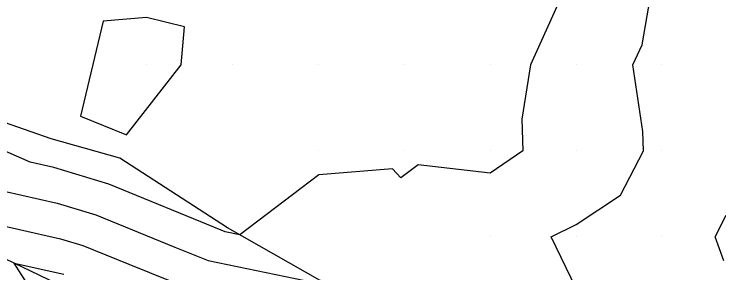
# Model space of a CAD drawing. Extents: x 2354170 to 2357230, y 866100 to 868290.
# Drawn here: x 2354514.6 to 2354596.6, y 867825.8 to 867855.9 of the extents above; entities that cross this region are included whole.
import ezdxf

# ---------------------------------------------------------------- set-up
doc = ezdxf.new("R2010")
doc.units = 0
for name, color, linetype in [('Default', 7, 'Continuous'), ('DTM Contours Major', 7, 'Continuous'), ('Exist DTM QL2 LIDAR Elevation Point', 7, 'Continuous'), ('PH Exist DTM Breakline', 7, 'Continuous')]:
    doc.layers.add(name, color=color, linetype=linetype)

msp = doc.modelspace()

# ---------------------------------------------------------------- linework, layer by layer
at = {"layer": 'Default'}
for points in [[(2354562.874, 867807.216), (2354565.865, 867810.818), (2354579.196, 867818.45), (2354587.464, 867809.054), (2354589.762, 867808.879), (2354590.779, 867808.867), (2354591.608, 867810.693), (2354589.966, 867812.822), (2354581.966, 867820.02), (2354579.966, 867824.036), (2354577.066, 867830.02), (2354579.966, 867831.472), (2354585.124, 867834.863), (2354587.796, 867840.02), (2354587.717, 867842.27), (2354586.574, 867850.021), (2354587.644, 867852.343), (2354588.985, 867860.021), (2354589.084, 867860.903), (2354589.283, 867861.862)], [(2354578.501, 867858.555), (2354574.673, 867850.021), (2354573.646, 867843.7), (2354573.784, 867840.02), (2354569.966, 867837.454), (2354561.58, 867838.407), (2354559.551, 867836.886), (2354558.606, 867837.923), (2354550.007, 867837.258), (2354540.826, 867830.26), (2354539.117, 867830.613), (2354538.647, 867830.8), (2354525.577, 867836.141), (2354519.185, 867838.092), (2354516.438, 867838.703), (2354508.691, 867842.097)], [(2354534.013, 867850.021), (2354534.4, 867854.454), (2354529.966, 867855.509), (2354524.907, 867855.079), (2354522.285, 867844.062), (2354527.64, 867841.902), (2354534.013, 867850.021)], [(2354470.506, 867849.377), (2354474.06, 867847.64), (2354475.656, 867846.756), (2354490.189, 867840.432), (2354493.178, 867840.129), (2354494.614, 867839.435), (2354508.624, 867837.426), (2354513.41, 867835.329), (2354519.574, 867833.958), (2354524.073, 867832.585), (2354533.272, 867828.826), (2354537.128, 867827.291), (2354549.531, 867824.732), (2354549.962, 867823.523), (2354555.352, 867818.11), (2354559.266, 867811.479)], [(2354510.381, 867831.956), (2354519.963, 867829.824), (2354522.569, 867829.029), (2354527.897, 867826.852), (2354535.138, 867823.969), (2354542.523, 867822.446), (2354545.576, 867813.874), (2354547.189, 867812.49), (2354549.379, 867811.923), (2354562.136, 867806.012), (2354570.623, 867802.823), (2354572.928, 867801.741), (2354582.478, 867798.096), (2354587.752, 867797.695), (2354598.75, 867797.556)], [(2354597.179, 867827.233), (2354596.142, 867830.02), (2354597.433, 867832.554)], [(2354515.987, 867824.75), (2354514.566, 867826.977), (2354520.353, 867825.69)]]:
    msp.add_lwpolyline(points, dxfattribs=at)
at = {"layer": 'DTM Contours Major'}
for points in [[(2354562.874, 867807.216), (2354565.865, 867810.818), (2354579.196, 867818.45), (2354587.464, 867809.054), (2354589.762, 867808.879), (2354590.779, 867808.867), (2354591.608, 867810.693), (2354589.966, 867812.822), (2354581.966, 867820.02), (2354579.966, 867824.036), (2354577.066, 867830.02), (2354579.966, 867831.472), (2354585.124, 867834.863), (2354587.796, 867840.02), (2354587.717, 867842.27), (2354586.574, 867850.021), (2354587.644, 867852.343), (2354588.985, 867860.021), (2354589.084, 867860.903), (2354589.283, 867861.862)], [(2354470.506, 867849.377), (2354474.06, 867847.64), (2354475.656, 867846.756), (2354490.189, 867840.432), (2354493.178, 867840.129), (2354494.614, 867839.435), (2354508.624, 867837.426), (2354513.41, 867835.329), (2354519.574, 867833.958), (2354524.073, 867832.585), (2354533.272, 867828.826), (2354537.128, 867827.291), (2354549.531, 867824.732), (2354549.962, 867823.523), (2354555.352, 867818.11), (2354559.266, 867811.479)]]:
    msp.add_lwpolyline(points, dxfattribs=at)
at = {"layer": 'Exist DTM QL2 LIDAR Elevation Point'}
for p, q in [((2354529.966, 867850.021), (2354529.966, 867850.021)), ((2354539.966, 867850.021), (2354539.966, 867850.021)), ((2354549.966, 867850.021), (2354549.966, 867850.021)), ((2354559.966, 867850.021), (2354559.966, 867850.021)), ((2354569.966, 867850.021), (2354569.966, 867850.021)), ((2354579.966, 867850.021), (2354579.966, 867850.021)), ((2354589.966, 867850.021), (2354589.966, 867850.021)), ((2354549.966, 867840.02), (2354549.966, 867840.02)), ((2354559.966, 867840.02), (2354559.966, 867840.02)), ((2354569.966, 867840.02), (2354569.966, 867840.02)), ((2354579.966, 867840.02), (2354579.966, 867840.02)), ((2354589.966, 867840.02), (2354589.966, 867840.02)), ((2354569.966, 867830.02), (2354569.966, 867830.02)), ((2354579.966, 867830.02), (2354579.966, 867830.02)), ((2354589.966, 867830.02), (2354589.966, 867830.02))]:
    msp.add_line(p, q, dxfattribs=at)
at = {"layer": 'PH Exist DTM Breakline'}
for points in [[(2354565.456, 867811.382), (2354557.252, 867819.525), (2354550.188, 867824.946), (2354539.393, 867831.074), (2354526.857, 867839.168), (2354518.872, 867841.415), (2354508.732, 867844.964), (2354495, 867850.508), (2354482.519, 867858.871), (2354469.225, 867866.633), (2354458.737, 867868.181), (2354444.901, 867869.415), (2354437.701, 867871.111)], [(2354435.294, 867864.185), (2354438.036, 867865.881), (2354442.242, 867865.77), (2354453.484, 867860.653), (2354477.905, 867847.808), (2354492.941, 867838.78), (2354508.515, 867829.877), (2354520.499, 867824.135), (2354532.212, 867819.082)]]:
    msp.add_lwpolyline(points, dxfattribs=at)

doc.saveas('drawing.dxf')
